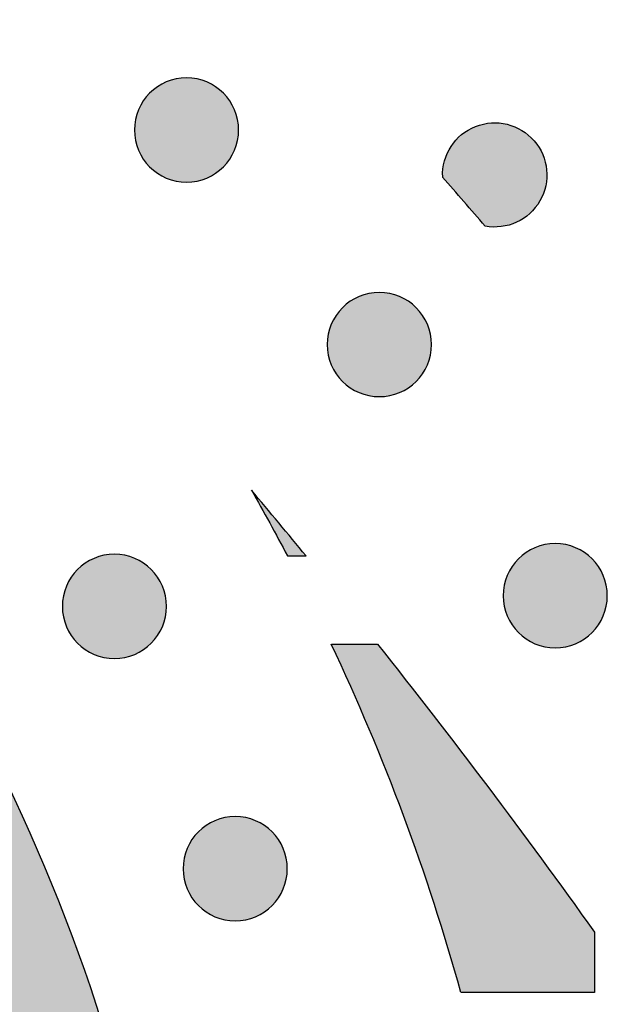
# Model space of a CAD drawing. Header units: millimetres. Extents: x -3873 to -97, y 912 to 4165.
# Tile 338 of 725: x -3155 to -3135, y 1594 to 1627. Entities that reach past the tile are written whole.
import ezdxf

# ---------------------------------------------------------------- set-up
doc = ezdxf.new("R2010")
doc.units = ezdxf.units.MM
doc.layers.add('pattern', color=7, linetype='Continuous', true_color=0x000000)

msp = doc.modelspace()

# ---------------------------------------------------------------- hatches: boundary and pattern name
at = {"layer": 'pattern'}
for points in [[(-3255.521, 1629.604), (-3261.289, 1614.584), (-3247.057, 1620.137), (-3244.548, 1621.069), (-3242.001, 1621.923), (-3239.418, 1622.695), (-3236.805, 1623.385), (-3234.165, 1623.99), (-3231.503, 1624.51), (-3228.821, 1624.942), (-3226.126, 1625.285), (-3223.421, 1625.54), (-3220.71, 1625.706), (-3217.998, 1625.783), (-3215.29, 1625.771), (-3212.589, 1625.67), (-3209.9, 1625.482), (-3207.228, 1625.207), (-3204.575, 1624.847), (-3203.581, 1624.685), (-3202.588, 1624.504), (-3201.595, 1624.303), (-3200.604, 1624.081), (-3199.615, 1623.84), (-3198.63, 1623.578), (-3197.647, 1623.297), (-3196.669, 1622.995), (-3195.695, 1622.674), (-3194.726, 1622.332), (-3193.764, 1621.971), (-3192.807, 1621.591), (-3191.858, 1621.191), (-3190.917, 1620.772), (-3189.983, 1620.334), (-3189.059, 1619.877), (-3188.143, 1619.402), (-3187.238, 1618.909), (-3186.343, 1618.398), (-3185.459, 1617.87), (-3184.586, 1617.324), (-3183.725, 1616.762), (-3182.877, 1616.183), (-3182.042, 1615.588), (-3181.219, 1614.978), (-3180.411, 1614.353), (-3179.617, 1613.713), (-3178.837, 1613.059), (-3178.072, 1612.391), (-3177.322, 1611.71), (-3176.588, 1611.017), (-3175.87, 1610.311), (-3175.165, 1609.591), (-3174.473, 1608.856), (-3173.794, 1608.105), (-3173.127, 1607.339), (-3172.475, 1606.558), (-3171.836, 1605.762), (-3171.213, 1604.952), (-3170.604, 1604.129), (-3170.011, 1603.292), (-3169.434, 1602.443), (-3168.873, 1601.581), (-3168.329, 1600.708), (-3167.802, 1599.823), (-3167.293, 1598.927), (-3166.802, 1598.02), (-3166.328, 1597.104), (-3165.874, 1596.178), (-3165.437, 1595.244), (-3165.02, 1594.302), (-3164.622, 1593.352), (-3164.243, 1592.395), (-3163.884, 1591.432), (-3163.545, 1590.462), (-3163.225, 1589.488), (-3162.925, 1588.509), (-3162.646, 1587.526), (-3162.386, 1586.54), (-3162.147, 1585.55), (-3161.927, 1584.559), (-3161.728, 1583.566), (-3161.548, 1582.572), (-3161.389, 1581.578), (-3161.034, 1578.925), (-3160.764, 1576.252), (-3160.581, 1573.562), (-3160.485, 1570.861), (-3160.478, 1568.153), (-3160.56, 1565.441), (-3160.731, 1562.731), (-3160.991, 1560.026), (-3161.34, 1557.331), (-3161.777, 1554.651), (-3162.301, 1551.989), (-3162.912, 1549.351), (-3163.607, 1546.739), (-3164.384, 1544.158), (-3165.243, 1541.612), (-3166.18, 1539.105), (-3171.759, 1524.883), (-3156.729, 1530.623), (-3156.062, 1532.149), (-3155.421, 1533.69), (-3154.805, 1535.246), (-3154.216, 1536.816), (-3153.654, 1538.399), (-3153.118, 1539.994), (-3152.611, 1541.601), (-3152.132, 1543.219), (-3151.681, 1544.848), (-3151.259, 1546.486), (-3150.865, 1548.134), (-3150.501, 1549.789), (-3150.167, 1551.452), (-3149.862, 1553.121), (-3149.587, 1554.796), (-3149.342, 1556.475), (-3149.127, 1558.159), (-3148.943, 1559.847), (-3148.789, 1561.536), (-3148.665, 1563.228), (-3148.571, 1564.92), (-3148.508, 1566.612), (-3148.476, 1568.304), (-3148.473, 1569.994), (-3148.501, 1571.681), (-3148.558, 1573.366), (-3148.646, 1575.046), (-3148.763, 1576.722), (-3148.909, 1578.392), (-3149.085, 1580.056), (-3149.289, 1581.713), (-3149.522, 1583.362), (-3149.719, 1584.588), (-3149.94, 1585.813), (-3150.186, 1587.037), (-3150.456, 1588.26), (-3150.752, 1589.479), (-3151.072, 1590.695), (-3151.417, 1591.907), (-3151.786, 1593.115), (-3152.18, 1594.316), (-3152.599, 1595.511), (-3153.042, 1596.699), (-3153.509, 1597.879), (-3153.999, 1599.05), (-3154.514, 1600.212), (-3155.052, 1601.364), (-3155.612, 1602.505), (-3156.196, 1603.634), (-3156.802, 1604.752), (-3157.43, 1605.856), (-3158.079, 1606.948), (-3158.75, 1608.025), (-3159.441, 1609.088), (-3160.153, 1610.135), (-3160.884, 1611.166), (-3161.635, 1612.181), (-3162.404, 1613.18), (-3163.191, 1614.16), (-3163.995, 1615.123), (-3164.817, 1616.068), (-3165.655, 1616.994), (-3166.508, 1617.901), (-3167.376, 1618.788), (-3168.262, 1619.658), (-3169.167, 1620.513), (-3170.092, 1621.353), (-3171.035, 1622.176), (-3171.996, 1622.983), (-3172.976, 1623.772), (-3173.972, 1624.543), (-3174.986, 1625.295), (-3176.016, 1626.028), (-3177.062, 1626.742), (-3178.123, 1627.435), (-3179.199, 1628.108), (-3180.289, 1628.759), (-3181.393, 1629.389), (-3182.509, 1629.997), (-3183.637, 1630.583), (-3184.777, 1631.146), (-3185.928, 1631.686), (-3187.089, 1632.203), (-3188.26, 1632.696), (-3189.439, 1633.165), (-3190.625, 1633.61), (-3191.82, 1634.031), (-3193.02, 1634.427), (-3194.227, 1634.799), (-3195.438, 1635.146), (-3196.654, 1635.469), (-3197.873, 1635.766), (-3199.094, 1636.039), (-3200.318, 1636.287), (-3201.543, 1636.511), (-3202.769, 1636.71), (-3204.417, 1636.946), (-3206.074, 1637.154), (-3207.737, 1637.333), (-3209.407, 1637.482), (-3211.083, 1637.602), (-3212.763, 1637.693), (-3214.447, 1637.754), (-3216.135, 1637.785), (-3217.825, 1637.785), (-3219.516, 1637.756), (-3221.209, 1637.696), (-3222.901, 1637.606), (-3224.593, 1637.485), (-3226.283, 1637.334), (-3227.97, 1637.153), (-3229.655, 1636.941), (-3231.335, 1636.7), (-3233.01, 1636.428), (-3234.68, 1636.126), (-3236.343, 1635.795), (-3237.999, 1635.434), (-3239.647, 1635.044), (-3241.286, 1634.625), (-3242.916, 1634.177), (-3244.535, 1633.701), (-3246.143, 1633.196), (-3247.74, 1632.664), (-3249.324, 1632.105), (-3250.894, 1631.519), (-3252.451, 1630.906), (-3253.994, 1630.268)], [(-3150.202, 1624.853), (-3150.174, 1624.88), (-3150.145, 1624.907), (-3150.115, 1624.934), (-3150.084, 1624.96), (-3150.053, 1624.986), (-3150.02, 1625.011), (-3149.987, 1625.036), (-3149.953, 1625.06), (-3149.918, 1625.083), (-3149.882, 1625.106), (-3149.846, 1625.128), (-3149.808, 1625.149), (-3149.77, 1625.17), (-3149.732, 1625.189), (-3149.692, 1625.208), (-3149.652, 1625.226), (-3149.611, 1625.243), (-3149.57, 1625.259), (-3149.528, 1625.274), (-3149.486, 1625.288), (-3149.443, 1625.301), (-3149.399, 1625.313), (-3149.355, 1625.324), (-3149.311, 1625.334), (-3149.266, 1625.343), (-3149.221, 1625.35), (-3149.176, 1625.357), (-3149.131, 1625.362), (-3149.085, 1625.366), (-3149.039, 1625.369), (-3148.993, 1625.371), (-3148.947, 1625.371), (-3148.901, 1625.371), (-3148.855, 1625.369), (-3148.81, 1625.366), (-3148.764, 1625.362), (-3148.719, 1625.356), (-3148.673, 1625.35), (-3148.628, 1625.342), (-3148.584, 1625.333), (-3148.539, 1625.323), (-3148.496, 1625.312), (-3148.452, 1625.3), (-3148.409, 1625.287), (-3148.367, 1625.273), (-3148.325, 1625.258), (-3148.283, 1625.242), (-3148.243, 1625.225), (-3148.203, 1625.207), (-3148.163, 1625.188), (-3148.124, 1625.168), (-3148.087, 1625.148), (-3148.049, 1625.126), (-3148.013, 1625.104), (-3147.977, 1625.081), (-3147.942, 1625.058), (-3147.908, 1625.034), (-3147.875, 1625.009), (-3147.842, 1624.984), (-3147.811, 1624.958), (-3147.78, 1624.932), (-3147.75, 1624.905), (-3147.721, 1624.878), (-3147.693, 1624.85), (-3147.666, 1624.822), (-3147.639, 1624.793), (-3147.612, 1624.763), (-3147.586, 1624.733), (-3147.56, 1624.701), (-3147.535, 1624.668), (-3147.51, 1624.635), (-3147.486, 1624.601), (-3147.463, 1624.566), (-3147.44, 1624.53), (-3147.418, 1624.494), (-3147.397, 1624.457), (-3147.376, 1624.419), (-3147.357, 1624.38), (-3147.338, 1624.34), (-3147.32, 1624.3), (-3147.303, 1624.259), (-3147.287, 1624.218), (-3147.272, 1624.176), (-3147.258, 1624.134), (-3147.245, 1624.091), (-3147.233, 1624.047), (-3147.222, 1624.003), (-3147.212, 1623.959), (-3147.203, 1623.914), (-3147.196, 1623.869), (-3147.189, 1623.824), (-3147.184, 1623.779), (-3147.18, 1623.733), (-3147.177, 1623.687), (-3147.175, 1623.641), (-3147.175, 1623.595), (-3147.175, 1623.549), (-3147.177, 1623.504), (-3147.18, 1623.458), (-3147.184, 1623.412), (-3147.19, 1623.367), (-3147.196, 1623.321), (-3147.204, 1623.276), (-3147.213, 1623.232), (-3147.223, 1623.188), (-3147.234, 1623.144), (-3147.246, 1623.1), (-3147.259, 1623.057), (-3147.273, 1623.015), (-3147.288, 1622.973), (-3147.304, 1622.931), (-3147.321, 1622.891), (-3147.339, 1622.851), (-3147.358, 1622.811), (-3147.378, 1622.773), (-3147.398, 1622.735), (-3147.42, 1622.697), (-3147.442, 1622.661), (-3147.465, 1622.625), (-3147.488, 1622.59), (-3147.512, 1622.556), (-3147.537, 1622.523), (-3147.562, 1622.491), (-3147.588, 1622.459), (-3147.614, 1622.428), (-3147.641, 1622.398), (-3147.668, 1622.369), (-3147.696, 1622.341), (-3147.724, 1622.314), (-3147.753, 1622.287), (-3147.783, 1622.26), (-3147.813, 1622.234), (-3147.845, 1622.208), (-3147.878, 1622.183), (-3147.911, 1622.158), (-3147.945, 1622.134), (-3147.98, 1622.111), (-3148.016, 1622.088), (-3148.052, 1622.066), (-3148.089, 1622.045), (-3148.127, 1622.024), (-3148.166, 1622.005), (-3148.206, 1621.986), (-3148.246, 1621.968), (-3148.287, 1621.951), (-3148.328, 1621.935), (-3148.37, 1621.92), (-3148.412, 1621.906), (-3148.455, 1621.893), (-3148.499, 1621.881), (-3148.543, 1621.87), (-3148.587, 1621.86), (-3148.632, 1621.851), (-3148.677, 1621.844), (-3148.722, 1621.837), (-3148.767, 1621.832), (-3148.813, 1621.828), (-3148.859, 1621.825), (-3148.905, 1621.823), (-3148.951, 1621.823), (-3148.997, 1621.823), (-3149.042, 1621.825), (-3149.088, 1621.828), (-3149.134, 1621.832), (-3149.179, 1621.838), (-3149.225, 1621.844), (-3149.27, 1621.852), (-3149.314, 1621.861), (-3149.358, 1621.871), (-3149.402, 1621.882), (-3149.446, 1621.894), (-3149.489, 1621.907), (-3149.531, 1621.921), (-3149.573, 1621.936), (-3149.614, 1621.952), (-3149.655, 1621.969), (-3149.695, 1621.987), (-3149.735, 1622.006), (-3149.773, 1622.026), (-3149.811, 1622.046), (-3149.849, 1622.068), (-3149.885, 1622.09), (-3149.921, 1622.113), (-3149.956, 1622.136), (-3149.99, 1622.16), (-3150.023, 1622.185), (-3150.055, 1622.21), (-3150.087, 1622.236), (-3150.118, 1622.262), (-3150.148, 1622.289), (-3150.177, 1622.316), (-3150.205, 1622.344), (-3150.232, 1622.372), (-3150.259, 1622.401), (-3150.286, 1622.431), (-3150.312, 1622.462), (-3150.338, 1622.493), (-3150.363, 1622.526), (-3150.388, 1622.559), (-3150.412, 1622.593), (-3150.435, 1622.628), (-3150.458, 1622.664), (-3150.48, 1622.7), (-3150.501, 1622.738), (-3150.522, 1622.776), (-3150.541, 1622.814), (-3150.56, 1622.854), (-3150.578, 1622.894), (-3150.595, 1622.935), (-3150.611, 1622.976), (-3150.626, 1623.018), (-3150.64, 1623.06), (-3150.653, 1623.103), (-3150.665, 1623.147), (-3150.676, 1623.191), (-3150.686, 1623.235), (-3150.695, 1623.28), (-3150.702, 1623.325), (-3150.709, 1623.37), (-3150.714, 1623.415), (-3150.718, 1623.461), (-3150.721, 1623.507), (-3150.723, 1623.553), (-3150.723, 1623.599), (-3150.723, 1623.645), (-3150.721, 1623.691), (-3150.718, 1623.736), (-3150.714, 1623.782), (-3150.708, 1623.827), (-3150.702, 1623.873), (-3150.694, 1623.918), (-3150.685, 1623.962), (-3150.675, 1624.007), (-3150.664, 1624.05), (-3150.652, 1624.094), (-3150.639, 1624.137), (-3150.625, 1624.179), (-3150.61, 1624.221), (-3150.594, 1624.263), (-3150.577, 1624.303), (-3150.559, 1624.343), (-3150.54, 1624.383), (-3150.52, 1624.421), (-3150.5, 1624.459), (-3150.478, 1624.497), (-3150.456, 1624.533), (-3150.433, 1624.569), (-3150.41, 1624.604), (-3150.386, 1624.638), (-3150.361, 1624.671), (-3150.336, 1624.704), (-3150.31, 1624.735), (-3150.284, 1624.766), (-3150.257, 1624.796), (-3150.23, 1624.825)], [(-3140.228, 1621.997), (-3140.229, 1622.029), (-3140.23, 1622.062), (-3140.23, 1622.094), (-3140.229, 1622.127), (-3140.227, 1622.16), (-3140.225, 1622.193), (-3140.223, 1622.226), (-3140.22, 1622.259), (-3140.216, 1622.292), (-3140.211, 1622.326), (-3140.206, 1622.359), (-3140.2, 1622.393), (-3140.193, 1622.426), (-3140.186, 1622.459), (-3140.178, 1622.493), (-3140.17, 1622.526), (-3140.161, 1622.559), (-3140.151, 1622.593), (-3140.14, 1622.626), (-3140.129, 1622.659), (-3140.117, 1622.691), (-3140.104, 1622.724), (-3140.091, 1622.757), (-3140.077, 1622.789), (-3140.063, 1622.821), (-3140.047, 1622.853), (-3140.032, 1622.884), (-3140.015, 1622.915), (-3139.998, 1622.946), (-3139.98, 1622.977), (-3139.962, 1623.007), (-3139.943, 1623.037), (-3139.923, 1623.066), (-3139.903, 1623.095), (-3139.882, 1623.124), (-3139.861, 1623.152), (-3139.839, 1623.18), (-3139.817, 1623.207), (-3139.794, 1623.234), (-3139.771, 1623.26), (-3139.747, 1623.286), (-3139.723, 1623.311), (-3139.698, 1623.336), (-3139.673, 1623.36), (-3139.647, 1623.384), (-3139.621, 1623.407), (-3139.595, 1623.429), (-3139.568, 1623.451), (-3139.541, 1623.473), (-3139.514, 1623.493), (-3139.486, 1623.513), (-3139.458, 1623.533), (-3139.43, 1623.552), (-3139.402, 1623.57), (-3139.373, 1623.588), (-3139.344, 1623.605), (-3139.315, 1623.621), (-3139.286, 1623.637), (-3139.257, 1623.652), (-3139.227, 1623.667), (-3139.198, 1623.681), (-3139.168, 1623.694), (-3139.138, 1623.707), (-3139.108, 1623.719), (-3139.078, 1623.731), (-3139.048, 1623.742), (-3139.017, 1623.752), (-3138.986, 1623.762), (-3138.955, 1623.772), (-3138.923, 1623.781), (-3138.891, 1623.789), (-3138.858, 1623.797), (-3138.825, 1623.805), (-3138.792, 1623.811), (-3138.759, 1623.817), (-3138.726, 1623.823), (-3138.692, 1623.828), (-3138.658, 1623.832), (-3138.624, 1623.836), (-3138.59, 1623.839), (-3138.555, 1623.841), (-3138.521, 1623.842), (-3138.486, 1623.843), (-3138.451, 1623.844), (-3138.416, 1623.843), (-3138.381, 1623.842), (-3138.346, 1623.84), (-3138.311, 1623.838), (-3138.276, 1623.835), (-3138.241, 1623.831), (-3138.206, 1623.826), (-3138.171, 1623.821), (-3138.137, 1623.815), (-3138.102, 1623.808), (-3138.067, 1623.801), (-3138.033, 1623.793), (-3137.999, 1623.784), (-3137.965, 1623.774), (-3137.931, 1623.764), (-3137.897, 1623.753), (-3137.864, 1623.742), (-3137.831, 1623.73), (-3137.798, 1623.717), (-3137.765, 1623.704), (-3137.733, 1623.69), (-3137.701, 1623.675), (-3137.67, 1623.66), (-3137.638, 1623.644), (-3137.608, 1623.628), (-3137.577, 1623.611), (-3137.547, 1623.594), (-3137.518, 1623.576), (-3137.489, 1623.557), (-3137.46, 1623.538), (-3137.432, 1623.519), (-3137.405, 1623.499), (-3137.377, 1623.479), (-3137.351, 1623.458), (-3137.325, 1623.437), (-3137.299, 1623.415), (-3137.274, 1623.393), (-3137.249, 1623.371), (-3137.225, 1623.348), (-3137.202, 1623.325), (-3137.179, 1623.302), (-3137.156, 1623.278), (-3137.135, 1623.254), (-3137.113, 1623.23), (-3137.092, 1623.205), (-3137.072, 1623.18), (-3137.052, 1623.155), (-3137.032, 1623.129), (-3137.013, 1623.102), (-3136.994, 1623.075), (-3136.975, 1623.048), (-3136.957, 1623.019), (-3136.939, 1622.991), (-3136.922, 1622.962), (-3136.905, 1622.933), (-3136.889, 1622.903), (-3136.873, 1622.873), (-3136.858, 1622.842), (-3136.844, 1622.811), (-3136.829, 1622.78), (-3136.816, 1622.748), (-3136.803, 1622.716), (-3136.791, 1622.683), (-3136.779, 1622.65), (-3136.768, 1622.617), (-3136.757, 1622.584), (-3136.748, 1622.55), (-3136.738, 1622.516), (-3136.73, 1622.482), (-3136.722, 1622.448), (-3136.715, 1622.414), (-3136.708, 1622.379), (-3136.703, 1622.344), (-3136.697, 1622.309), (-3136.693, 1622.274), (-3136.689, 1622.239), (-3136.686, 1622.204), (-3136.684, 1622.168), (-3136.682, 1622.133), (-3136.681, 1622.098), (-3136.681, 1622.062), (-3136.682, 1622.027), (-3136.683, 1621.992), (-3136.685, 1621.957), (-3136.687, 1621.922), (-3136.691, 1621.887), (-3136.694, 1621.852), (-3136.699, 1621.818), (-3136.704, 1621.783), (-3136.71, 1621.749), (-3136.717, 1621.715), (-3136.724, 1621.681), (-3136.732, 1621.648), (-3136.74, 1621.614), (-3136.749, 1621.581), (-3136.759, 1621.549), (-3136.769, 1621.516), (-3136.78, 1621.484), (-3136.792, 1621.453), (-3136.804, 1621.421), (-3136.816, 1621.39), (-3136.829, 1621.36), (-3136.843, 1621.33), (-3136.857, 1621.3), (-3136.871, 1621.271), (-3136.886, 1621.242), (-3136.901, 1621.213), (-3136.917, 1621.185), (-3136.933, 1621.157), (-3136.95, 1621.13), (-3136.968, 1621.102), (-3136.986, 1621.075), (-3137.005, 1621.048), (-3137.024, 1621.021), (-3137.044, 1620.995), (-3137.064, 1620.968), (-3137.085, 1620.942), (-3137.107, 1620.916), (-3137.129, 1620.891), (-3137.152, 1620.866), (-3137.175, 1620.841), (-3137.199, 1620.816), (-3137.224, 1620.792), (-3137.249, 1620.769), (-3137.274, 1620.745), (-3137.3, 1620.723), (-3137.327, 1620.7), (-3137.354, 1620.678), (-3137.381, 1620.657), (-3137.409, 1620.636), (-3137.438, 1620.616), (-3137.467, 1620.596), (-3137.496, 1620.577), (-3137.526, 1620.558), (-3137.556, 1620.54), (-3137.587, 1620.522), (-3137.618, 1620.505), (-3137.649, 1620.489), (-3137.681, 1620.473), (-3137.713, 1620.458), (-3137.745, 1620.443), (-3137.778, 1620.43), (-3137.81, 1620.416), (-3137.843, 1620.404), (-3137.877, 1620.392), (-3137.91, 1620.381), (-3137.944, 1620.37), (-3137.977, 1620.361), (-3138.011, 1620.351), (-3138.045, 1620.343), (-3138.079, 1620.335), (-3138.114, 1620.328), (-3138.148, 1620.322), (-3138.182, 1620.316), (-3138.216, 1620.311), (-3138.251, 1620.307), (-3138.285, 1620.303), (-3138.319, 1620.3), (-3138.353, 1620.298), (-3138.387, 1620.296), (-3138.421, 1620.295), (-3138.455, 1620.295), (-3138.489, 1620.295), (-3138.522, 1620.296), (-3138.555, 1620.298), (-3138.589, 1620.3), (-3138.622, 1620.303), (-3138.654, 1620.306), (-3138.687, 1620.31), (-3138.719, 1620.315), (-3138.751, 1620.32), (-3138.783, 1620.325)], [(-3143.638, 1617.552), (-3143.61, 1617.579), (-3143.581, 1617.606), (-3143.551, 1617.633), (-3143.52, 1617.659), (-3143.488, 1617.685), (-3143.456, 1617.71), (-3143.422, 1617.735), (-3143.388, 1617.759), (-3143.353, 1617.782), (-3143.318, 1617.805), (-3143.281, 1617.827), (-3143.244, 1617.848), (-3143.206, 1617.869), (-3143.167, 1617.888), (-3143.128, 1617.907), (-3143.088, 1617.925), (-3143.047, 1617.942), (-3143.005, 1617.958), (-3142.963, 1617.973), (-3142.921, 1617.987), (-3142.878, 1618), (-3142.835, 1618.012), (-3142.791, 1618.023), (-3142.746, 1618.033), (-3142.702, 1618.042), (-3142.657, 1618.049), (-3142.611, 1618.056), (-3142.566, 1618.061), (-3142.52, 1618.065), (-3142.474, 1618.068), (-3142.429, 1618.07), (-3142.383, 1618.07), (-3142.337, 1618.07), (-3142.291, 1618.068), (-3142.245, 1618.065), (-3142.199, 1618.061), (-3142.154, 1618.055), (-3142.109, 1618.049), (-3142.064, 1618.041), (-3142.019, 1618.032), (-3141.975, 1618.022), (-3141.931, 1618.011), (-3141.888, 1617.999), (-3141.845, 1617.986), (-3141.802, 1617.972), (-3141.76, 1617.957), (-3141.719, 1617.941), (-3141.678, 1617.924), (-3141.638, 1617.906), (-3141.599, 1617.887), (-3141.56, 1617.867), (-3141.522, 1617.847), (-3141.485, 1617.825), (-3141.448, 1617.803), (-3141.413, 1617.78), (-3141.378, 1617.757), (-3141.344, 1617.733), (-3141.31, 1617.708), (-3141.278, 1617.683), (-3141.246, 1617.657), (-3141.216, 1617.631), (-3141.186, 1617.604), (-3141.157, 1617.577), (-3141.129, 1617.549), (-3141.101, 1617.521), (-3141.074, 1617.492), (-3141.047, 1617.462), (-3141.021, 1617.431), (-3140.995, 1617.4), (-3140.97, 1617.367), (-3140.945, 1617.334), (-3140.921, 1617.3), (-3140.898, 1617.265), (-3140.875, 1617.229), (-3140.853, 1617.193), (-3140.832, 1617.155), (-3140.812, 1617.117), (-3140.792, 1617.079), (-3140.773, 1617.039), (-3140.755, 1616.999), (-3140.738, 1616.958), (-3140.722, 1616.917), (-3140.707, 1616.875), (-3140.693, 1616.833), (-3140.68, 1616.79), (-3140.668, 1616.746), (-3140.657, 1616.702), (-3140.647, 1616.658), (-3140.639, 1616.613), (-3140.631, 1616.568), (-3140.625, 1616.523), (-3140.619, 1616.478), (-3140.615, 1616.432), (-3140.612, 1616.386), (-3140.611, 1616.34), (-3140.61, 1616.294), (-3140.611, 1616.248), (-3140.613, 1616.202), (-3140.616, 1616.157), (-3140.62, 1616.111), (-3140.625, 1616.066), (-3140.632, 1616.02), (-3140.639, 1615.975), (-3140.648, 1615.931), (-3140.658, 1615.886), (-3140.669, 1615.843), (-3140.681, 1615.799), (-3140.694, 1615.756), (-3140.708, 1615.714), (-3140.724, 1615.672), (-3140.74, 1615.63), (-3140.757, 1615.59), (-3140.775, 1615.55), (-3140.794, 1615.51), (-3140.813, 1615.472), (-3140.834, 1615.434), (-3140.855, 1615.396), (-3140.877, 1615.36), (-3140.9, 1615.324), (-3140.923, 1615.289), (-3140.947, 1615.255), (-3140.972, 1615.222), (-3140.997, 1615.189), (-3141.023, 1615.158), (-3141.049, 1615.127), (-3141.076, 1615.097), (-3141.103, 1615.068), (-3141.131, 1615.04), (-3141.159, 1615.013), (-3141.188, 1614.986), (-3141.218, 1614.959), (-3141.249, 1614.933), (-3141.28, 1614.907), (-3141.313, 1614.882), (-3141.346, 1614.857), (-3141.38, 1614.833), (-3141.415, 1614.81), (-3141.451, 1614.787), (-3141.488, 1614.765), (-3141.525, 1614.744), (-3141.563, 1614.723), (-3141.602, 1614.704), (-3141.641, 1614.685), (-3141.681, 1614.667), (-3141.722, 1614.65), (-3141.763, 1614.634), (-3141.805, 1614.619), (-3141.848, 1614.605), (-3141.891, 1614.592), (-3141.934, 1614.58), (-3141.978, 1614.569), (-3142.022, 1614.559), (-3142.067, 1614.55), (-3142.112, 1614.543), (-3142.157, 1614.536), (-3142.203, 1614.531), (-3142.248, 1614.527), (-3142.294, 1614.524), (-3142.34, 1614.522), (-3142.386, 1614.522), (-3142.432, 1614.522), (-3142.478, 1614.524), (-3142.524, 1614.527), (-3142.569, 1614.531), (-3142.615, 1614.537), (-3142.66, 1614.543), (-3142.705, 1614.551), (-3142.75, 1614.56), (-3142.794, 1614.57), (-3142.838, 1614.581), (-3142.881, 1614.593), (-3142.924, 1614.606), (-3142.967, 1614.62), (-3143.009, 1614.635), (-3143.05, 1614.651), (-3143.091, 1614.668), (-3143.131, 1614.686), (-3143.17, 1614.705), (-3143.209, 1614.725), (-3143.247, 1614.745), (-3143.284, 1614.767), (-3143.321, 1614.789), (-3143.356, 1614.812), (-3143.391, 1614.835), (-3143.425, 1614.859), (-3143.458, 1614.884), (-3143.491, 1614.909), (-3143.522, 1614.935), (-3143.553, 1614.961), (-3143.583, 1614.988), (-3143.612, 1615.015), (-3143.64, 1615.043), (-3143.668, 1615.071), (-3143.695, 1615.1), (-3143.722, 1615.13), (-3143.748, 1615.16), (-3143.773, 1615.192), (-3143.799, 1615.225), (-3143.823, 1615.258), (-3143.847, 1615.292), (-3143.871, 1615.327), (-3143.893, 1615.363), (-3143.915, 1615.399), (-3143.937, 1615.436), (-3143.957, 1615.475), (-3143.977, 1615.513), (-3143.995, 1615.553), (-3144.013, 1615.593), (-3144.03, 1615.634), (-3144.046, 1615.675), (-3144.062, 1615.717), (-3144.076, 1615.759), (-3144.089, 1615.802), (-3144.101, 1615.846), (-3144.112, 1615.89), (-3144.121, 1615.934), (-3144.13, 1615.979), (-3144.138, 1616.024), (-3144.144, 1616.069), (-3144.149, 1616.114), (-3144.153, 1616.16), (-3144.156, 1616.206), (-3144.158, 1616.252), (-3144.159, 1616.298), (-3144.158, 1616.344), (-3144.156, 1616.389), (-3144.153, 1616.435), (-3144.149, 1616.481), (-3144.144, 1616.526), (-3144.137, 1616.572), (-3144.129, 1616.617), (-3144.121, 1616.661), (-3144.111, 1616.705), (-3144.1, 1616.749), (-3144.088, 1616.793), (-3144.075, 1616.836), (-3144.06, 1616.878), (-3144.045, 1616.92), (-3144.029, 1616.962), (-3144.012, 1617.002), (-3143.994, 1617.042), (-3143.975, 1617.082), (-3143.955, 1617.12), (-3143.935, 1617.158), (-3143.914, 1617.196), (-3143.892, 1617.232), (-3143.869, 1617.268), (-3143.845, 1617.303), (-3143.821, 1617.337), (-3143.797, 1617.37), (-3143.771, 1617.402), (-3143.746, 1617.434), (-3143.719, 1617.465), (-3143.693, 1617.495), (-3143.665, 1617.524)], [(-3144.879, 1609.104), (-3146.739, 1611.338), (-3145.514, 1609.104)], [(-3137.65, 1609.004), (-3137.621, 1609.032), (-3137.592, 1609.059), (-3137.563, 1609.086), (-3137.532, 1609.112), (-3137.5, 1609.138), (-3137.468, 1609.163), (-3137.434, 1609.187), (-3137.4, 1609.211), (-3137.365, 1609.235), (-3137.33, 1609.257), (-3137.293, 1609.279), (-3137.256, 1609.301), (-3137.218, 1609.321), (-3137.179, 1609.341), (-3137.14, 1609.36), (-3137.099, 1609.378), (-3137.059, 1609.395), (-3137.017, 1609.411), (-3136.975, 1609.426), (-3136.933, 1609.44), (-3136.89, 1609.453), (-3136.846, 1609.465), (-3136.802, 1609.476), (-3136.758, 1609.485), (-3136.713, 1609.494), (-3136.669, 1609.502), (-3136.623, 1609.508), (-3136.578, 1609.513), (-3136.532, 1609.518), (-3136.486, 1609.521), (-3136.44, 1609.522), (-3136.395, 1609.523), (-3136.349, 1609.522), (-3136.303, 1609.52), (-3136.257, 1609.517), (-3136.211, 1609.513), (-3136.166, 1609.508), (-3136.121, 1609.501), (-3136.076, 1609.494), (-3136.031, 1609.485), (-3135.987, 1609.475), (-3135.943, 1609.464), (-3135.899, 1609.452), (-3135.856, 1609.439), (-3135.814, 1609.425), (-3135.772, 1609.409), (-3135.731, 1609.393), (-3135.69, 1609.376), (-3135.65, 1609.358), (-3135.61, 1609.339), (-3135.572, 1609.32), (-3135.534, 1609.299), (-3135.497, 1609.278), (-3135.46, 1609.256), (-3135.424, 1609.233), (-3135.389, 1609.21), (-3135.355, 1609.185), (-3135.322, 1609.161), (-3135.29, 1609.135), (-3135.258, 1609.11), (-3135.227, 1609.083), (-3135.198, 1609.057), (-3135.169, 1609.029), (-3135.14, 1609.002), (-3135.113, 1608.974), (-3135.086, 1608.945), (-3135.059, 1608.915), (-3135.033, 1608.884), (-3135.007, 1608.852), (-3134.982, 1608.82), (-3134.957, 1608.787), (-3134.933, 1608.752), (-3134.91, 1608.718), (-3134.887, 1608.682), (-3134.865, 1608.645), (-3134.844, 1608.608), (-3134.824, 1608.57), (-3134.804, 1608.531), (-3134.785, 1608.492), (-3134.767, 1608.452), (-3134.75, 1608.411), (-3134.734, 1608.37), (-3134.719, 1608.328), (-3134.705, 1608.285), (-3134.692, 1608.242), (-3134.68, 1608.199), (-3134.669, 1608.155), (-3134.659, 1608.11), (-3134.651, 1608.066), (-3134.643, 1608.021), (-3134.637, 1607.976), (-3134.631, 1607.93), (-3134.627, 1607.884), (-3134.624, 1607.839), (-3134.622, 1607.793), (-3134.622, 1607.747), (-3134.623, 1607.701), (-3134.624, 1607.655), (-3134.627, 1607.609), (-3134.632, 1607.564), (-3134.637, 1607.518), (-3134.643, 1607.473), (-3134.651, 1607.428), (-3134.66, 1607.383), (-3134.67, 1607.339), (-3134.681, 1607.295), (-3134.693, 1607.252), (-3134.706, 1607.209), (-3134.72, 1607.166), (-3134.735, 1607.124), (-3134.751, 1607.083), (-3134.769, 1607.042), (-3134.787, 1607.002), (-3134.805, 1606.963), (-3134.825, 1606.924), (-3134.846, 1606.886), (-3134.867, 1606.849), (-3134.889, 1606.812), (-3134.912, 1606.777), (-3134.935, 1606.742), (-3134.959, 1606.708), (-3134.984, 1606.674), (-3135.009, 1606.642), (-3135.035, 1606.61), (-3135.061, 1606.58), (-3135.088, 1606.55), (-3135.115, 1606.521), (-3135.143, 1606.493), (-3135.171, 1606.465), (-3135.2, 1606.438), (-3135.23, 1606.411), (-3135.261, 1606.385), (-3135.292, 1606.359), (-3135.325, 1606.334), (-3135.358, 1606.31), (-3135.392, 1606.286), (-3135.427, 1606.262), (-3135.463, 1606.239), (-3135.499, 1606.218), (-3135.537, 1606.196), (-3135.575, 1606.176), (-3135.614, 1606.156), (-3135.653, 1606.137), (-3135.693, 1606.119), (-3135.734, 1606.102), (-3135.775, 1606.086), (-3135.817, 1606.071), (-3135.86, 1606.057), (-3135.903, 1606.044), (-3135.946, 1606.032), (-3135.99, 1606.021), (-3136.034, 1606.011), (-3136.079, 1606.003), (-3136.124, 1605.995), (-3136.169, 1605.989), (-3136.215, 1605.984), (-3136.26, 1605.979), (-3136.306, 1605.976), (-3136.352, 1605.975), (-3136.398, 1605.974), (-3136.444, 1605.975), (-3136.49, 1605.977), (-3136.536, 1605.98), (-3136.581, 1605.984), (-3136.627, 1605.989), (-3136.672, 1605.996), (-3136.717, 1606.003), (-3136.761, 1606.012), (-3136.806, 1606.022), (-3136.85, 1606.033), (-3136.893, 1606.045), (-3136.936, 1606.058), (-3136.979, 1606.072), (-3137.02, 1606.088), (-3137.062, 1606.104), (-3137.102, 1606.121), (-3137.143, 1606.139), (-3137.182, 1606.158), (-3137.221, 1606.177), (-3137.259, 1606.198), (-3137.296, 1606.219), (-3137.332, 1606.241), (-3137.368, 1606.264), (-3137.403, 1606.287), (-3137.437, 1606.312), (-3137.47, 1606.336), (-3137.503, 1606.362), (-3137.534, 1606.387), (-3137.565, 1606.414), (-3137.595, 1606.44), (-3137.624, 1606.468), (-3137.652, 1606.495), (-3137.68, 1606.523), (-3137.707, 1606.552), (-3137.733, 1606.582), (-3137.76, 1606.613), (-3137.785, 1606.645), (-3137.811, 1606.677), (-3137.835, 1606.71), (-3137.859, 1606.745), (-3137.883, 1606.779), (-3137.905, 1606.815), (-3137.927, 1606.852), (-3137.948, 1606.889), (-3137.969, 1606.927), (-3137.989, 1606.966), (-3138.007, 1607.005), (-3138.025, 1607.045), (-3138.042, 1607.086), (-3138.058, 1607.127), (-3138.073, 1607.169), (-3138.087, 1607.212), (-3138.1, 1607.255), (-3138.112, 1607.298), (-3138.123, 1607.342), (-3138.133, 1607.387), (-3138.142, 1607.431), (-3138.15, 1607.476), (-3138.156, 1607.521), (-3138.161, 1607.567), (-3138.165, 1607.613), (-3138.168, 1607.658), (-3138.17, 1607.704), (-3138.171, 1607.75), (-3138.17, 1607.796), (-3138.168, 1607.842), (-3138.165, 1607.888), (-3138.161, 1607.933), (-3138.156, 1607.979), (-3138.149, 1608.024), (-3138.141, 1608.069), (-3138.133, 1608.114), (-3138.123, 1608.158), (-3138.112, 1608.202), (-3138.1, 1608.245), (-3138.086, 1608.288), (-3138.072, 1608.331), (-3138.057, 1608.373), (-3138.041, 1608.414), (-3138.024, 1608.455), (-3138.006, 1608.495), (-3137.987, 1608.534), (-3137.967, 1608.573), (-3137.947, 1608.611), (-3137.926, 1608.648), (-3137.903, 1608.685), (-3137.881, 1608.72), (-3137.857, 1608.755), (-3137.833, 1608.789), (-3137.808, 1608.823), (-3137.783, 1608.855), (-3137.757, 1608.887), (-3137.731, 1608.917), (-3137.704, 1608.947), (-3137.677, 1608.976)], [(-3152.655, 1608.64), (-3152.627, 1608.667), (-3152.598, 1608.695), (-3152.568, 1608.721), (-3152.537, 1608.747), (-3152.505, 1608.773), (-3152.473, 1608.798), (-3152.44, 1608.823), (-3152.405, 1608.847), (-3152.371, 1608.87), (-3152.335, 1608.893), (-3152.298, 1608.915), (-3152.261, 1608.936), (-3152.223, 1608.957), (-3152.184, 1608.976), (-3152.145, 1608.995), (-3152.105, 1609.013), (-3152.064, 1609.03), (-3152.023, 1609.046), (-3151.981, 1609.061), (-3151.938, 1609.075), (-3151.895, 1609.088), (-3151.852, 1609.1), (-3151.808, 1609.111), (-3151.763, 1609.121), (-3151.719, 1609.13), (-3151.674, 1609.137), (-3151.629, 1609.144), (-3151.583, 1609.149), (-3151.537, 1609.153), (-3151.492, 1609.156), (-3151.446, 1609.158), (-3151.4, 1609.158), (-3151.354, 1609.158), (-3151.308, 1609.156), (-3151.262, 1609.153), (-3151.217, 1609.149), (-3151.171, 1609.143), (-3151.126, 1609.137), (-3151.081, 1609.129), (-3151.036, 1609.12), (-3150.992, 1609.11), (-3150.948, 1609.099), (-3150.905, 1609.087), (-3150.862, 1609.074), (-3150.819, 1609.06), (-3150.777, 1609.045), (-3150.736, 1609.029), (-3150.695, 1609.012), (-3150.655, 1608.994), (-3150.616, 1608.975), (-3150.577, 1608.955), (-3150.539, 1608.935), (-3150.502, 1608.913), (-3150.465, 1608.891), (-3150.43, 1608.869), (-3150.395, 1608.845), (-3150.361, 1608.821), (-3150.327, 1608.796), (-3150.295, 1608.771), (-3150.263, 1608.745), (-3150.233, 1608.719), (-3150.203, 1608.692), (-3150.174, 1608.665), (-3150.146, 1608.637), (-3150.118, 1608.609), (-3150.091, 1608.58), (-3150.064, 1608.55), (-3150.038, 1608.52), (-3150.012, 1608.488), (-3149.987, 1608.455), (-3149.963, 1608.422), (-3149.939, 1608.388), (-3149.915, 1608.353), (-3149.893, 1608.317), (-3149.871, 1608.281), (-3149.849, 1608.244), (-3149.829, 1608.206), (-3149.809, 1608.167), (-3149.79, 1608.127), (-3149.772, 1608.087), (-3149.755, 1608.046), (-3149.739, 1608.005), (-3149.724, 1607.963), (-3149.71, 1607.921), (-3149.697, 1607.878), (-3149.685, 1607.834), (-3149.674, 1607.79), (-3149.665, 1607.746), (-3149.656, 1607.701), (-3149.648, 1607.656), (-3149.642, 1607.611), (-3149.637, 1607.566), (-3149.632, 1607.52), (-3149.63, 1607.474), (-3149.628, 1607.428), (-3149.627, 1607.382), (-3149.628, 1607.336), (-3149.63, 1607.291), (-3149.633, 1607.245), (-3149.637, 1607.199), (-3149.642, 1607.154), (-3149.649, 1607.108), (-3149.656, 1607.063), (-3149.665, 1607.019), (-3149.675, 1606.975), (-3149.686, 1606.931), (-3149.698, 1606.887), (-3149.711, 1606.844), (-3149.725, 1606.802), (-3149.741, 1606.76), (-3149.757, 1606.719), (-3149.774, 1606.678), (-3149.792, 1606.638), (-3149.811, 1606.598), (-3149.83, 1606.56), (-3149.851, 1606.522), (-3149.872, 1606.484), (-3149.894, 1606.448), (-3149.917, 1606.412), (-3149.941, 1606.377), (-3149.965, 1606.343), (-3149.989, 1606.31), (-3150.015, 1606.278), (-3150.04, 1606.246), (-3150.067, 1606.215), (-3150.093, 1606.185), (-3150.121, 1606.156), (-3150.148, 1606.128), (-3150.176, 1606.101), (-3150.205, 1606.074), (-3150.235, 1606.047), (-3150.266, 1606.021), (-3150.298, 1605.995), (-3150.33, 1605.97), (-3150.363, 1605.945), (-3150.398, 1605.921), (-3150.432, 1605.898), (-3150.468, 1605.875), (-3150.505, 1605.853), (-3150.542, 1605.832), (-3150.58, 1605.811), (-3150.619, 1605.792), (-3150.658, 1605.773), (-3150.698, 1605.755), (-3150.739, 1605.738), (-3150.78, 1605.722), (-3150.822, 1605.707), (-3150.865, 1605.693), (-3150.908, 1605.68), (-3150.951, 1605.668), (-3150.995, 1605.657), (-3151.04, 1605.647), (-3151.084, 1605.638), (-3151.129, 1605.631), (-3151.174, 1605.624), (-3151.22, 1605.619), (-3151.266, 1605.615), (-3151.311, 1605.612), (-3151.357, 1605.61), (-3151.403, 1605.61), (-3151.449, 1605.61), (-3151.495, 1605.612), (-3151.541, 1605.615), (-3151.586, 1605.619), (-3151.632, 1605.625), (-3151.677, 1605.631), (-3151.722, 1605.639), (-3151.767, 1605.648), (-3151.811, 1605.658), (-3151.855, 1605.669), (-3151.898, 1605.681), (-3151.941, 1605.694), (-3151.984, 1605.708), (-3152.026, 1605.723), (-3152.067, 1605.739), (-3152.108, 1605.756), (-3152.148, 1605.774), (-3152.187, 1605.793), (-3152.226, 1605.813), (-3152.264, 1605.833), (-3152.301, 1605.855), (-3152.338, 1605.877), (-3152.373, 1605.9), (-3152.408, 1605.923), (-3152.442, 1605.947), (-3152.476, 1605.972), (-3152.508, 1605.997), (-3152.54, 1606.023), (-3152.57, 1606.049), (-3152.6, 1606.076), (-3152.629, 1606.103), (-3152.657, 1606.131), (-3152.685, 1606.159), (-3152.712, 1606.188), (-3152.739, 1606.218), (-3152.765, 1606.249), (-3152.791, 1606.28), (-3152.816, 1606.313), (-3152.84, 1606.346), (-3152.864, 1606.38), (-3152.888, 1606.415), (-3152.911, 1606.451), (-3152.932, 1606.487), (-3152.954, 1606.525), (-3152.974, 1606.563), (-3152.994, 1606.601), (-3153.013, 1606.641), (-3153.031, 1606.681), (-3153.048, 1606.722), (-3153.064, 1606.763), (-3153.079, 1606.805), (-3153.093, 1606.847), (-3153.106, 1606.89), (-3153.118, 1606.934), (-3153.129, 1606.978), (-3153.139, 1607.022), (-3153.147, 1607.067), (-3153.155, 1607.112), (-3153.161, 1607.157), (-3153.166, 1607.202), (-3153.171, 1607.248), (-3153.174, 1607.294), (-3153.175, 1607.34), (-3153.176, 1607.386), (-3153.175, 1607.432), (-3153.173, 1607.478), (-3153.17, 1607.523), (-3153.166, 1607.569), (-3153.161, 1607.614), (-3153.154, 1607.66), (-3153.147, 1607.705), (-3153.138, 1607.749), (-3153.128, 1607.794), (-3153.117, 1607.837), (-3153.105, 1607.881), (-3153.092, 1607.924), (-3153.078, 1607.966), (-3153.062, 1608.008), (-3153.046, 1608.05), (-3153.029, 1608.09), (-3153.011, 1608.13), (-3152.992, 1608.17), (-3152.973, 1608.209), (-3152.952, 1608.247), (-3152.931, 1608.284), (-3152.909, 1608.32), (-3152.886, 1608.356), (-3152.863, 1608.391), (-3152.838, 1608.425), (-3152.814, 1608.458), (-3152.788, 1608.491), (-3152.763, 1608.522), (-3152.736, 1608.553), (-3152.71, 1608.583), (-3152.682, 1608.612)], [(-3139.603, 1594.245), (-3140.045, 1595.765), (-3140.519, 1597.275), (-3141.025, 1598.776), (-3141.562, 1600.267), (-3142.13, 1601.745), (-3142.729, 1603.212), (-3143.358, 1604.664), (-3144.018, 1606.103), (-3142.451, 1606.101), (-3138.693, 1601.249), (-3135.061, 1596.302), (-3135.063, 1594.241)], [(-3148.545, 1599.713), (-3148.516, 1599.74), (-3148.487, 1599.768), (-3148.457, 1599.794), (-3148.427, 1599.821), (-3148.395, 1599.846), (-3148.363, 1599.871), (-3148.329, 1599.896), (-3148.295, 1599.92), (-3148.26, 1599.943), (-3148.224, 1599.966), (-3148.188, 1599.988), (-3148.151, 1600.009), (-3148.113, 1600.03), (-3148.074, 1600.049), (-3148.034, 1600.068), (-3147.994, 1600.086), (-3147.954, 1600.103), (-3147.912, 1600.119), (-3147.87, 1600.134), (-3147.828, 1600.148), (-3147.785, 1600.161), (-3147.741, 1600.173), (-3147.697, 1600.184), (-3147.653, 1600.194), (-3147.608, 1600.203), (-3147.563, 1600.21), (-3147.518, 1600.217), (-3147.473, 1600.222), (-3147.427, 1600.226), (-3147.381, 1600.229), (-3147.335, 1600.231), (-3147.289, 1600.231), (-3147.244, 1600.231), (-3147.198, 1600.229), (-3147.152, 1600.226), (-3147.106, 1600.222), (-3147.061, 1600.216), (-3147.015, 1600.21), (-3146.971, 1600.202), (-3146.926, 1600.193), (-3146.882, 1600.184), (-3146.838, 1600.173), (-3146.794, 1600.16), (-3146.751, 1600.147), (-3146.709, 1600.133), (-3146.667, 1600.118), (-3146.626, 1600.102), (-3146.585, 1600.085), (-3146.545, 1600.067), (-3146.505, 1600.048), (-3146.467, 1600.028), (-3146.429, 1600.008), (-3146.391, 1599.986), (-3146.355, 1599.964), (-3146.319, 1599.942), (-3146.284, 1599.918), (-3146.25, 1599.894), (-3146.217, 1599.869), (-3146.185, 1599.844), (-3146.153, 1599.818), (-3146.122, 1599.792), (-3146.092, 1599.765), (-3146.063, 1599.738), (-3146.035, 1599.711), (-3146.008, 1599.682), (-3145.981, 1599.653), (-3145.954, 1599.623), (-3145.928, 1599.593), (-3145.902, 1599.561), (-3145.877, 1599.529), (-3145.852, 1599.495), (-3145.828, 1599.461), (-3145.805, 1599.426), (-3145.782, 1599.39), (-3145.76, 1599.354), (-3145.739, 1599.317), (-3145.718, 1599.279), (-3145.699, 1599.24), (-3145.68, 1599.2), (-3145.662, 1599.16), (-3145.645, 1599.12), (-3145.629, 1599.078), (-3145.614, 1599.036), (-3145.6, 1598.994), (-3145.587, 1598.951), (-3145.575, 1598.907), (-3145.564, 1598.863), (-3145.554, 1598.819), (-3145.545, 1598.774), (-3145.538, 1598.729), (-3145.531, 1598.684), (-3145.526, 1598.639), (-3145.522, 1598.593), (-3145.519, 1598.547), (-3145.517, 1598.501), (-3145.517, 1598.455), (-3145.517, 1598.41), (-3145.519, 1598.364), (-3145.522, 1598.318), (-3145.526, 1598.272), (-3145.532, 1598.227), (-3145.538, 1598.182), (-3145.546, 1598.137), (-3145.555, 1598.092), (-3145.565, 1598.048), (-3145.576, 1598.004), (-3145.588, 1597.96), (-3145.601, 1597.917), (-3145.615, 1597.875), (-3145.63, 1597.833), (-3145.646, 1597.792), (-3145.663, 1597.751), (-3145.681, 1597.711), (-3145.7, 1597.671), (-3145.72, 1597.633), (-3145.741, 1597.595), (-3145.762, 1597.557), (-3145.784, 1597.521), (-3145.807, 1597.485), (-3145.83, 1597.45), (-3145.854, 1597.416), (-3145.879, 1597.383), (-3145.904, 1597.351), (-3145.93, 1597.319), (-3145.956, 1597.288), (-3145.983, 1597.258), (-3146.01, 1597.229), (-3146.038, 1597.201), (-3146.066, 1597.174), (-3146.095, 1597.147), (-3146.125, 1597.12), (-3146.156, 1597.094), (-3146.187, 1597.068), (-3146.22, 1597.043), (-3146.253, 1597.018), (-3146.287, 1596.994), (-3146.322, 1596.971), (-3146.358, 1596.948), (-3146.394, 1596.926), (-3146.432, 1596.905), (-3146.47, 1596.884), (-3146.508, 1596.865), (-3146.548, 1596.846), (-3146.588, 1596.828), (-3146.629, 1596.811), (-3146.67, 1596.795), (-3146.712, 1596.78), (-3146.755, 1596.766), (-3146.798, 1596.753), (-3146.841, 1596.741), (-3146.885, 1596.73), (-3146.929, 1596.72), (-3146.974, 1596.711), (-3147.019, 1596.704), (-3147.064, 1596.697), (-3147.11, 1596.692), (-3147.155, 1596.688), (-3147.201, 1596.685), (-3147.247, 1596.683), (-3147.293, 1596.683), (-3147.339, 1596.683), (-3147.385, 1596.685), (-3147.43, 1596.688), (-3147.476, 1596.693), (-3147.522, 1596.698), (-3147.567, 1596.704), (-3147.612, 1596.712), (-3147.656, 1596.721), (-3147.701, 1596.731), (-3147.745, 1596.742), (-3147.788, 1596.754), (-3147.831, 1596.767), (-3147.873, 1596.781), (-3147.915, 1596.796), (-3147.957, 1596.812), (-3147.997, 1596.829), (-3148.037, 1596.847), (-3148.077, 1596.866), (-3148.116, 1596.886), (-3148.154, 1596.907), (-3148.191, 1596.928), (-3148.227, 1596.95), (-3148.263, 1596.973), (-3148.298, 1596.996), (-3148.332, 1597.02), (-3148.365, 1597.045), (-3148.398, 1597.07), (-3148.429, 1597.096), (-3148.46, 1597.122), (-3148.49, 1597.149), (-3148.519, 1597.176), (-3148.547, 1597.204), (-3148.574, 1597.232), (-3148.602, 1597.261), (-3148.628, 1597.291), (-3148.654, 1597.322), (-3148.68, 1597.353), (-3148.705, 1597.386), (-3148.73, 1597.419), (-3148.754, 1597.453), (-3148.777, 1597.488), (-3148.8, 1597.524), (-3148.822, 1597.56), (-3148.843, 1597.598), (-3148.864, 1597.636), (-3148.883, 1597.674), (-3148.902, 1597.714), (-3148.92, 1597.754), (-3148.937, 1597.795), (-3148.953, 1597.836), (-3148.968, 1597.878), (-3148.982, 1597.921), (-3148.995, 1597.964), (-3149.007, 1598.007), (-3149.018, 1598.051), (-3149.028, 1598.095), (-3149.037, 1598.14), (-3149.044, 1598.185), (-3149.051, 1598.23), (-3149.056, 1598.276), (-3149.06, 1598.321), (-3149.063, 1598.367), (-3149.065, 1598.413), (-3149.065, 1598.459), (-3149.065, 1598.505), (-3149.063, 1598.551), (-3149.06, 1598.596), (-3149.056, 1598.642), (-3149.05, 1598.688), (-3149.044, 1598.733), (-3149.036, 1598.778), (-3149.027, 1598.822), (-3149.018, 1598.867), (-3149.007, 1598.911), (-3148.994, 1598.954), (-3148.981, 1598.997), (-3148.967, 1599.039), (-3148.952, 1599.081), (-3148.936, 1599.123), (-3148.919, 1599.163), (-3148.901, 1599.203), (-3148.882, 1599.243), (-3148.862, 1599.282), (-3148.842, 1599.32), (-3148.82, 1599.357), (-3148.798, 1599.393), (-3148.776, 1599.429), (-3148.752, 1599.464), (-3148.728, 1599.498), (-3148.703, 1599.531), (-3148.678, 1599.564), (-3148.652, 1599.595), (-3148.626, 1599.626), (-3148.599, 1599.656), (-3148.572, 1599.685)]]:
    msp.add_hatch(color=256, dxfattribs=at).paths.add_polyline_path(points, flags=0)

# ---------------------------------------------------------------- linework, layer by layer
for p, q in [((-3145.514, 1609.104), (-3144.879, 1609.104)), ((-3144.018, 1606.103), (-3142.451, 1606.101))]:
    msp.add_line(p, q, dxfattribs=at)
msp.add_lwpolyline([(-3135.061, 1596.302), (-3135.063, 1594.241), (-3139.603, 1594.245)], dxfattribs=at)
at = {"layer": 'pattern', "extrusion": (0, 0, -1)}
for centre in [(3148.949, 1623.597), (3142.384, 1616.296), (3136.396, 1607.748), (3151.402, 1607.384), (3147.291, 1598.457)]:
    msp.add_circle(centre, 1.774, dxfattribs=at)
for centre, radius, start, end in [((3138.455, 1622.069), 1.774, 357.6685, 280.6275), ((3212.331, 1573.919), 75.515, 150.29653, 152.22922), ((3328.785, 1457.892), 238.09, 141.50146, 144.45535)]:
    msp.add_arc(centre, radius, start, end, dxfattribs=at)
at = {"layer": 'pattern'}
for centre, radius, start, end in [((-3328.613, 1457.628), 250.012, 40.59875, 41.10523), ((-3212.331, 1573.919), 63.514, 8.54949, 44.9454), ((-3328.783, 1457.894), 238.086, 39.42783, 40.12737), ((-3212.331, 1573.919), 75.514, 15.61462, 25.22574)]:
    msp.add_arc(centre, radius, start, end, dxfattribs=at)

doc.saveas('drawing.dxf')
